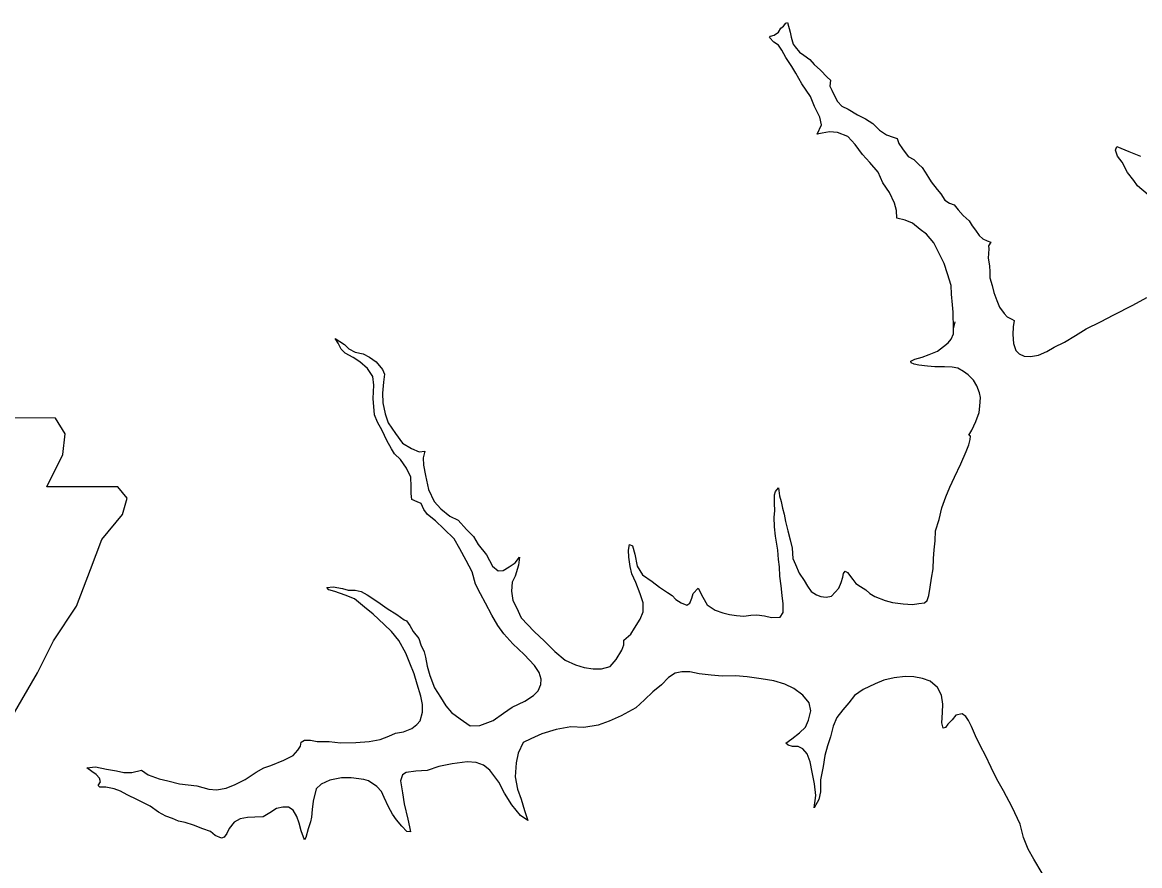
# Model space of a CAD drawing. Extents: x -83719 to 153526, y -11835 to 11446.
# Drawn here: x 7378.1 to 7515.2, y 105.2 to 208.7 of the extents above; entities that cross this region are included whole.
import ezdxf

# ---------------------------------------------------------------- set-up
doc = ezdxf.new("R2010")
doc.units = 0
doc.layers.add('Level 21', color=7, linetype='Continuous')
doc.layers.add('Level 9', color=7, linetype='Continuous')

msp = doc.modelspace()

# ---------------------------------------------------------------- linework, layer by layer
at = {"layer": 'Level 21'}
msp.add_lwpolyline([(7331.47, 160.12), (7334, 143.2), (7332.88, 117.54), (7335.13, 116.13), (7339.36, 116.13), (7339.36, 107.11), (7374.89, 107.11), (7376.58, 110.78), (7376.02, 116.7), (7376.86, 123.46), (7379.96, 128.82), (7381.94, 132.77), (7384.76, 137), (7386.45, 141.51), (7387.86, 145.18), (7390.4, 148.28), (7390.96, 150.25), (7389.83, 151.66), (7381.09, 151.66), (7383.06, 155.61), (7383.35, 158.15), (7382.18, 160.09)], close=True, dxfattribs=at)
at = {"layer": 'Level 9'}
for points in [[(7492.38, 171.06), (7492.34, 173.1), (7492.27, 174), (7492.13, 175.3), (7492.1, 176.36), (7491.66, 177.8), (7491.26, 179.06), (7490.59, 180.36), (7489.98, 181.59), (7489.08, 182.65), (7488.31, 183.22), (7487.35, 184.01), (7486.45, 184.38), (7485.45, 184.64), (7485.41, 185.57), (7485.14, 186.47), (7484.54, 187.77), (7483.73, 188.97), (7483.16, 190.27), (7482.13, 191.46), (7481.23, 192.46), (7480.32, 193.69), (7479.42, 194.65), (7478.16, 195.15), (7477.16, 195.21), (7476.26, 195.08), (7475.66, 194.94), (7476.19, 196.08), (7475.99, 197.01), (7475.32, 198.34), (7474.85, 199.57), (7473.78, 201.13), (7473.04, 202.43), (7472.57, 203.26), (7471.8, 204.33), (7471.33, 205.26), (7470.9, 205.86), (7470.36, 206.22), (7469.83, 206.82), (7469.93, 206.96), (7470.39, 207.09), (7470.93, 207.46), (7471.19, 207.96), (7471.52, 208.2), (7471.82, 208.56), (7472.02, 208.66), (7472.33, 207.47), (7472.46, 206.83), (7472.7, 206), (7472.96, 205.67), (7473.5, 205), (7474.03, 204.64), (7474.77, 204.11), (7475.3, 203.48), (7476.07, 202.81), (7476.87, 201.95), (7477.3, 201.58), (7477.21, 200.85), (7477.47, 200.35), (7477.81, 199.55), (7478.14, 198.95), (7478.68, 198.39), (7479.48, 197.99), (7480.61, 197.33), (7481.58, 196.83), (7482.51, 196.23), (7483.32, 195.44), (7484.18, 194.87), (7484.98, 194.58), (7485.48, 194.41), (7485.68, 193.78), (7486.12, 193.15), (7486.85, 192.18), (7487.52, 191.85), (7488.12, 191.22), (7488.56, 190.86), (7488.92, 190.29), (7489.33, 189.62), (7489.66, 189.09), (7490.4, 188.16), (7490.83, 187.6), (7491.33, 186.86), (7491.9, 186.47), (7492.47, 186.27), (7492.97, 185.67), (7493.6, 184.94), (7494.3, 184.31), (7494.67, 183.71), (7495.11, 183.14), (7495.54, 182.51), (7495.98, 182.08), (7496.54, 181.85), (7496.98, 181.68), (7496.71, 181.25), (7496.74, 180.88), (7496.65, 179.72), (7496.82, 178.78), (7496.85, 178.05), (7496.86, 177.32), (7497.16, 176.38), (7497.33, 175.52)], [(7516.27, 187.5), (7514.97, 188.59), (7514.53, 189.26), (7513.76, 190.25), (7513.1, 191.52), (7512.53, 192.25), (7512.26, 192.98), (7512.46, 193.42), (7513.92, 192.82), (7515.36, 192.23)], [(7497.33, 175.52), (7497.73, 174.52), (7498.06, 173.69), (7498.6, 172.92), (7498.97, 172.52), (7499.57, 172.22), (7499.83, 172.06), (7499.7, 171.29), (7499.67, 170.36), (7499.74, 169.26), (7500.04, 168.39), (7500.45, 167.96), (7501.08, 167.69), (7501.85, 167.66), (7502.81, 167.83), (7503.87, 168.27), (7504.77, 168.78), (7506.04, 169.41), (7507.36, 170.25), (7508.66, 171.06), (7510.42, 171.9), (7512.09, 172.77), (7514.41, 173.95), (7516.14, 174.89)], [(7489.2, 166.45), (7488.13, 166.58), (7487.56, 166.71), (7487.2, 166.87), (7487.16, 167.07), (7487.66, 167.31), (7488.56, 167.55), (7489.42, 167.88), (7490.42, 168.32), (7491.15, 168.86), (7491.75, 169.33), (7492.12, 169.79), (7492.38, 170.43), (7492.38, 171.06), (7492.58, 171.9)], [(7421.16, 136.04), (7420.09, 136.87), (7418.89, 137.89), (7417.72, 138.36), (7416.46, 138.82), (7415.72, 139.02), (7415.49, 139.28), (7416.25, 139.39), (7417.42, 139.16), (7418.09, 138.96), (7418.95, 138.96), (7419.69, 138.8), (7420.42, 138.4), (7421.75, 137.54), (7422.89, 136.74), (7424.09, 135.98), (7424.96, 135.35), (7425.26, 135.19), (7425.66, 134.62), (7426.09, 133.89), (7426.76, 133.06), (7427.03, 132.26), (7427.43, 131.39), (7427.57, 130.73), (7427.8, 129.66), (7428.11, 128.49), (7428.68, 127), (7429.41, 125.83), (7430.08, 124.77), (7430.79, 123.97), (7431.85, 123.17), (7433.09, 122.31), (7434.25, 122.38), (7435.88, 122.96), (7437.15, 123.86), (7438.24, 124.6), (7439.8, 125.34), (7440.83, 126.04), (7441.4, 126.61), (7441.73, 127.41), (7441.79, 128.05), (7441.53, 128.88), (7440.96, 129.74), (7439.69, 131.07), (7438.29, 132.37), (7437.22, 133.6), (7436.48, 134.63), (7435.74, 135.89), (7434.97, 137.36), (7434.34, 138.52), (7433.74, 139.69), (7433.33, 141.22), (7432.56, 142.62), (7431.79, 144.05), (7431.09, 145.28), (7429.85, 146.51), (7428.82, 147.47), (7427.85, 148.27), (7427.38, 148.87), (7427.05, 149.6), (7426.55, 149.83), (7425.91, 150.09), (7425.81, 150.83), (7425.81, 151.69), (7425.77, 152.83), (7425.27, 153.93), (7424.53, 155.02), (7423.8, 155.69), (7423.4, 156.32), (7422.83, 157.35), (7422.26, 158.55), (7421.69, 159.61), (7421.32, 160.51), (7421.15, 162.51), (7421.24, 164.15), (7421.11, 165.18), (7420.47, 166.18), (7419.54, 167.01), (7418.7, 167.54), (7417.73, 168.07), (7417.23, 168.57), (7416.87, 169.27), (7416.5, 169.87), (7417.63, 169.14), (7418.17, 168.6), (7418.97, 168.17), (7419.93, 167.98), (7420.73, 167.58), (7421.53, 166.98), (7422.3, 166.05), (7422.57, 165.49), (7422.44, 164.52), (7422.31, 163.15), (7422.35, 161.98), (7422.62, 160.62), (7423.02, 159.52), (7423.89, 158.19), (7424.76, 157.03), (7425.86, 156.36), (7426.83, 155.97), (7427.49, 156.04)], [(7461.04, 139.23), (7461.61, 138.13), (7462.18, 137.16), (7463.15, 136.53), (7464.08, 136.2), (7464.91, 135.97), (7465.75, 135.88), (7466.68, 135.78), (7467.54, 135.92), (7468.24, 135.95), (7469.21, 135.82), (7470.04, 135.63), (7471.14, 135.66), (7471.47, 136.23), (7471.47, 137.3), (7471.37, 138.33), (7471.23, 139.5), (7471.09, 140.7), (7471.02, 141.83), (7470.92, 142.73), (7470.85, 143.87), (7470.54, 145.6), (7470.44, 146.73), (7470.4, 147.93), (7470.47, 148.73), (7470.43, 149.67), (7470.43, 150.67), (7470.56, 151.1), (7470.93, 151.54), (7471.03, 150.57), (7471.23, 149.84), (7471.4, 149.04), (7471.6, 148.3), (7471.77, 147.41), (7472.07, 146.24), (7472.34, 145.14), (7472.58, 144.11), (7472.68, 142.87), (7473.02, 142.11), (7473.45, 141.04), (7474.06, 140.14), (7474.46, 139.48), (7474.93, 138.81), (7475.56, 138.38), (7476.13, 138.19), (7476.76, 138.12), (7477.43, 138.22), (7477.86, 138.73), (7478.32, 139.23), (7478.62, 139.93), (7478.82, 140.56), (7478.88, 141.03), (7479.08, 141.3), (7479.38, 141.13), (7480.02, 140.27), (7480.42, 139.8), (7480.98, 139.44), (7481.62, 139.01), (7482.12, 138.58), (7482.72, 138.18), (7484.02, 137.72), (7484.92, 137.45), (7486.22, 137.29), (7487.35, 137.23), (7488.15, 137.33), (7488.82, 137.43), (7489.18, 137.7), (7489.38, 138.3), (7489.54, 139.34), (7489.71, 140.44), (7489.9, 141.61), (7489.93, 142.84), (7490.03, 143.94), (7490.13, 145.01), (7490.19, 146.24), (7490.62, 147.65), (7490.98, 149.08), (7491.47, 150.42), (7491.94, 151.62), (7492.53, 152.86), (7493.29, 154.49), (7493.95, 156), (7494.29, 156.8), (7494.45, 157.46), (7494.48, 157.86), (7494.28, 158), (7494.65, 158.6), (7495.14, 159.67), (7495.54, 160.77), (7495.64, 161.54), (7495.7, 162.6), (7495.57, 163.2), (7495.26, 164.04), (7494.86, 164.74), (7494.19, 165.4), (7493.63, 165.83), (7492.93, 166.2), (7492.23, 166.36), (7491.29, 166.39), (7490.09, 166.38), (7489.2, 166.45)], [(7427.49, 156.04), (7427.3, 155.2), (7427.33, 154.3), (7427.57, 153.03), (7427.97, 151.34), (7428.64, 149.87), (7429.48, 148.97), (7430.58, 148.04), (7431.58, 147.55), (7432.62, 146.42), (7433.48, 145.55), (7434.05, 144.56), (7435.09, 143.29), (7435.83, 141.93), (7436.49, 141.33), (7437.13, 141.37), (7437.86, 141.84), (7438.59, 142.34), (7439.12, 143.01), (7439.02, 142.04), (7438.59, 140.71), (7438.23, 139.94), (7438.13, 138.84), (7438.3, 137.7), (7438.74, 136.84), (7439.34, 135.57), (7440.94, 133.91), (7442.18, 132.72), (7443.48, 131.45), (7444.72, 130.39), (7445.98, 129.8), (7447.05, 129.47), (7448.18, 129.31), (7449.18, 129.31), (7450.25, 129.61), (7451.01, 130.45), (7451.67, 131.59), (7451.94, 132.25), (7451.94, 132.82), (7452.8, 133.56), (7453.23, 134.29), (7453.93, 135.43), (7454.29, 136.3), (7454.32, 137.43), (7453.95, 138.53), (7453.41, 139.9), (7452.91, 140.96), (7452.71, 141.86), (7452.54, 143.03), (7452.5, 143.9), (7452.63, 144.56), (7453, 144.43), (7453.27, 143.4), (7453.57, 141.93), (7454.24, 140.87), (7455.41, 140.04), (7456.31, 139.34), (7457.28, 138.68), (7457.88, 138.31), (7458.31, 137.82), (7458.98, 137.42), (7459.68, 137.15), (7460.05, 137.36), (7460.28, 137.99), (7460.44, 138.56), (7461.04, 139.23)], [(7420.02, 115.72), (7418.46, 115.95), (7417.29, 115.95), (7415.86, 115.67), (7414.8, 115.17), (7414.16, 114.57), (7413.8, 113.06), (7413.67, 112.06), (7413.58, 111.13), (7413.48, 110.53), (7413.18, 109.69), (7412.92, 108.63), (7412.75, 108.33), (7412.31, 109.42), (7412.08, 110.36), (7411.81, 111.19), (7411.34, 111.99), (7410.77, 112.32), (7410.08, 112.32), (7409.31, 112.18), (7408.48, 111.64), (7407.65, 111.17), (7406.65, 111.1), (7405.75, 111.07), (7404.85, 110.9), (7404.09, 110.49), (7403.49, 109.72), (7403.19, 109.09), (7402.89, 108.65), (7402.56, 108.52), (7401.79, 108.88), (7401.19, 109.35), (7400.26, 109.68), (7399.13, 110.11), (7398.09, 110.44), (7397.26, 110.63), (7396.53, 110.93), (7395.73, 111.23), (7394.83, 111.72), (7393.79, 112.45), (7392.23, 113.25), (7390.96, 113.84), (7390.16, 114.31), (7389.36, 114.6), (7388.36, 114.8), (7387.63, 114.8), (7387.43, 115), (7387.69, 115.43), (7387.56, 115.9), (7387.15, 116.33), (7386.62, 116.73), (7386.02, 117.16), (7387.09, 117.3), (7388.42, 117), (7389.68, 116.81), (7390.58, 116.58), (7391.55, 116.58), (7392.75, 116.88), (7393.55, 116.29), (7394.88, 115.83), (7395.95, 115.56), (7397.41, 115.2), (7399.51, 114.94), (7400.98, 114.55), (7401.94, 114.45), (7403.11, 114.66), (7404.24, 115.13), (7405.44, 115.73), (7406.8, 116.64), (7407.73, 117.18), (7408.6, 117.45), (7410.22, 118.12), (7411.36, 118.69), (7411.92, 119.33), (7412.25, 119.83), (7412.32, 120.33), (7412.75, 120.56), (7413.48, 120.57), (7414.31, 120.4), (7415.78, 120.38), (7417.14, 120.25), (7419.04, 120.29), (7420.67, 120.39), (7422.04, 120.63), (7423.1, 121.04), (7423.9, 121.44), (7424.87, 121.58), (7425.9, 121.98), (7426.53, 122.49), (7426.93, 122.92), (7427.22, 123.99), (7427.22, 124.92), (7427.02, 125.96), (7426.58, 127.45), (7426.18, 128.72), (7425.67, 130.02), (7425.17, 131.25), (7424.3, 132.81), (7423.43, 133.91), (7422.5, 134.77), (7421.16, 136.04)], [(7472.8, 126.9), (7471.7, 127.43), (7470.33, 127.86), (7468.8, 128.09), (7467.07, 128.35), (7465.63, 128.44), (7464, 128.43), (7462.67, 128.56), (7461.17, 128.72), (7460.04, 128.95), (7459.04, 128.95), (7458.24, 128.78), (7457.41, 128.27), (7456.55, 127.34), (7455.48, 126.5), (7454.46, 125.5), (7453.39, 124.52), (7451.6, 123.55), (7450.13, 122.91), (7448.77, 122.41), (7447.01, 122.1), (7445.44, 122.19), (7443.61, 121.88), (7441.85, 121.34), (7440.52, 120.74), (7439.59, 120.27), (7438.96, 118.97), (7438.73, 117.8), (7438.6, 116.06), (7438.9, 114.53), (7439.31, 113.33), (7439.74, 111.93), (7440.15, 110.7), (7439.25, 111.33), (7438.18, 112.63), (7437.27, 114.06), (7436.57, 115.39), (7435.5, 116.88), (7434.7, 117.51), (7433.8, 117.84), (7432.7, 117.91), (7430.87, 117.67), (7429.21, 117.33), (7427.81, 116.85), (7426.41, 116.75), (7425.21, 116.58), (7424.75, 116.31), (7424.52, 115.57), (7424.75, 114.11), (7424.96, 112.74), (7425.4, 110.88), (7425.63, 109.94), (7425.73, 109.31), (7425.3, 109.34), (7424.67, 110.01), (7424.03, 110.8), (7423.53, 111.47), (7423.06, 112.4), (7422.53, 113.53), (7422.19, 114.26), (7421.62, 114.86), (7420.59, 115.56), (7420.02, 115.72)], [(7503.27, 104.24), (7502.26, 105.97), (7501.56, 107.17), (7500.99, 108.6), (7500.58, 110.24), (7499.61, 112.33), (7498.54, 114.33), (7497.7, 115.76), (7497, 117.22), (7496.33, 118.69), (7495.69, 119.82), (7495.09, 121.09), (7494.62, 122.22), (7494.25, 122.98), (7493.92, 123.48), (7493.45, 123.81), (7492.69, 123.64), (7492.22, 123.04), (7491.69, 122.54), (7491.43, 122.1), (7491.13, 122.04), (7490.96, 122.67), (7491.05, 123.94), (7491.08, 125), (7490.91, 126.1), (7490.44, 127.04), (7489.54, 127.8), (7488.61, 128.13), (7487.51, 128.33), (7486.48, 128.39), (7485.11, 128.22), (7483.85, 127.91), (7482.79, 127.47), (7481.32, 126.77), (7480.26, 126.03), (7479.56, 125.16), (7478.8, 124.29), (7478.07, 123.35), (7477.61, 122.28), (7477.28, 120.98), (7476.95, 119.85), (7476.62, 118.68), (7476.39, 117.34), (7476.09, 115.68), (7476.07, 114.21), (7475.87, 113.27), (7475.31, 112.24), (7475.5, 113.77), (7475.33, 115.21), (7475.03, 116.64), (7474.79, 117.9), (7474.42, 118.87), (7473.89, 119.5), (7473.32, 119.77), (7472.62, 119.8), (7472.09, 119.93), (7471.82, 120.19), (7472.55, 120.73), (7473.51, 121.47), (7474.21, 122.17), (7474.61, 123.01), (7474.9, 124.17), (7474.67, 125.14), (7473.9, 126.1), (7472.8, 126.9)]]:
    msp.add_lwpolyline(points, dxfattribs=at)

doc.saveas('drawing.dxf')
